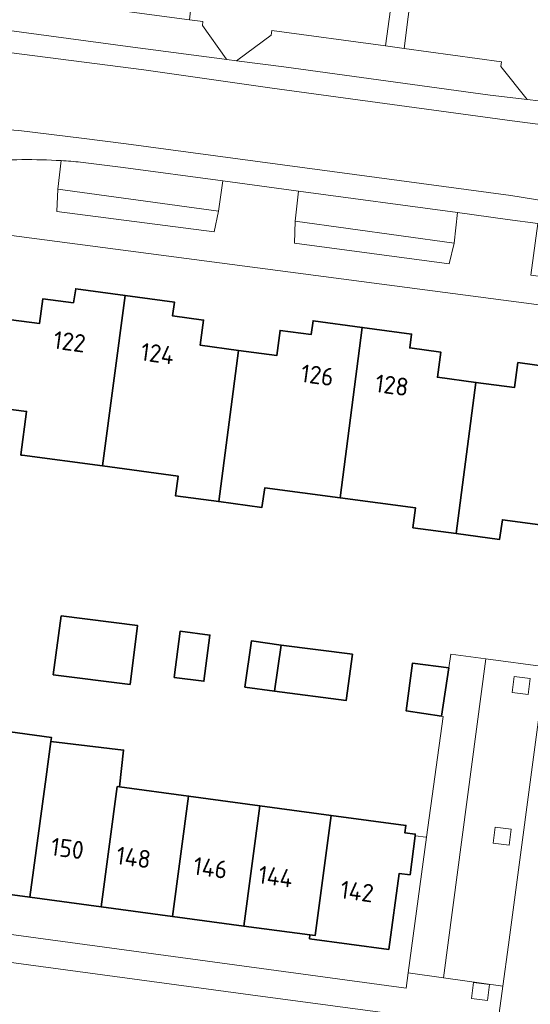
# Model space of a CAD drawing. Extents: x 150256 to 156914, y 461459 to 469481.
# Tile 583 of 656: x 154726 to 154764, y 467772 to 467846. Entities that reach past the tile are written whole.
import ezdxf
from ezdxf.enums import TextEntityAlignment as Align

# ---------------------------------------------------------------- set-up
doc = ezdxf.new("R2010")
doc.units = 0
doc.header["$LTSCALE"] = 0.75
for name, color, linetype, lineweight in [('B-RO-GR-GROENVOORZIENING-GV', 251, 'CONTINUOUS', 18), ('B-RO-IE-TERREINAFSCHEIDING_KUNSTMATIG_MUUR-G', 251, 'IE-TERREINAFSCHEIDING-KUNSTMATIG-DICHT', 18), ('B-RO-OG-BEBOUWING-GV', 6, 'CONTINUOUS', 35), ('B-RO-OG-BEBOUWING-T18', 1, 'CONTINUOUS', 18), ('B-RO-OG-TERREIN_CULTUURSCHEIDING-GV', 251, 'CONTINUOUS', 18), ('B-RO-VH-VERHARDING_ASFALT-GV', 251, 'CONTINUOUS', 18), ('B-RO-VH-VERHARDING_BETONSTRAATSTEEN-GV', 251, 'CONTINUOUS', 18), ('B-RO-VH-VERHARDING_TEGEL-GV', 251, 'CONTINUOUS', 18)]:
    doc.layers.add(name, color=color, linetype=linetype, lineweight=lineweight)
doc.styles.add('NLCS-ISO-M200-T18', font='NLCS-ISO.ttf', dxfattribs={"height": 360})
doc.linetypes.add('IE-TERREINAFSCHEIDING-KUNSTMATIG-DICHT', pattern='A,8,-1,[82,NLCS.SHX,S=0.75,R=90,X=0,Y=0],-1', length=10)

msp = doc.modelspace()

# ---------------------------------------------------------------- linework, layer by layer
at = {"layer": 'B-RO-GR-GROENVOORZIENING-GV'}
for points in [[(154762.866, 467795.924), (154764.057, 467795.773), (154764.207, 467796.965), (154763.017, 467797.113)], [(154762.866, 467795.924), (154764.057, 467795.773), (154764.207, 467796.965), (154763.017, 467797.113)], [(154761.429, 467784.61), (154762.62, 467784.459), (154762.769, 467785.651), (154761.579, 467785.799)], [(154761.429, 467784.61), (154762.62, 467784.459), (154762.769, 467785.651), (154761.579, 467785.799)], [(154759.806, 467772.937), (154760.997, 467772.785), (154761.146, 467773.977), (154759.956, 467774.126)], [(154759.806, 467772.937), (154760.997, 467772.785), (154761.146, 467773.977), (154759.956, 467774.126)]]:
    msp.add_lwpolyline(points, close=True, dxfattribs=at)
at = {"layer": 'B-RO-IE-TERREINAFSCHEIDING_KUNSTMATIG_MUUR-G'}
msp.add_lwpolyline([(154756.371, 467785.053), (154755.602, 467785.15)], dxfattribs=at)
msp.add_lwpolyline([(154756.371, 467785.053), (154755.602, 467785.15)], dxfattribs=at)
at = {"layer": 'B-RO-OG-BEBOUWING-GV'}
for points in [[(154733.788, 467825.735), (154730.083, 467826.235), (154729.918, 467825.192), (154727.618, 467825.481), (154727.354, 467823.616), (154724.465, 467823.997), (154723.636, 467817.367), (154726.394, 467817.022), (154725.958, 467813.756), (154726.003, 467813.75), (154726.055, 467813.743), (154732.1, 467812.933)], [(154733.788, 467825.735), (154730.083, 467826.235), (154729.918, 467825.192), (154727.618, 467825.481), (154727.354, 467823.616), (154724.465, 467823.997), (154723.636, 467817.367), (154726.394, 467817.022), (154725.958, 467813.756), (154726.003, 467813.75), (154726.055, 467813.743), (154732.1, 467812.933)], [(154740.819, 467810.251), (154742.304, 467821.609), (154739.43, 467821.997), (154739.684, 467823.88), (154737.356, 467824.194), (154737.496, 467825.235), (154733.788, 467825.735), (154732.1, 467812.933), (154737.767, 467812.174), (154737.568, 467810.687)], [(154740.819, 467810.251), (154742.304, 467821.609), (154739.43, 467821.997), (154739.684, 467823.88), (154737.356, 467824.194), (154737.496, 467825.235), (154733.788, 467825.735), (154732.1, 467812.933), (154737.767, 467812.174), (154737.568, 467810.687)], [(154749.943, 467810.534), (154751.599, 467823.332), (154747.902, 467823.831), (154747.762, 467822.79), (154745.433, 467823.104), (154745.179, 467821.221), (154742.304, 467821.609), (154740.819, 467810.251), (154744.07, 467809.815), (154744.289, 467811.291)], [(154749.943, 467810.534), (154751.599, 467823.332), (154747.902, 467823.831), (154747.762, 467822.79), (154745.433, 467823.104), (154745.179, 467821.221), (154742.304, 467821.609), (154740.819, 467810.251), (154744.07, 467809.815), (154744.289, 467811.291)], [(154758.653, 467807.852), (154760.133, 467819.204), (154757.24, 467819.594), (154757.494, 467821.477), (154755.165, 467821.791), (154755.305, 467822.832), (154751.599, 467823.332), (154749.943, 467810.534), (154755.597, 467809.776), (154755.397, 467808.289)], [(154758.653, 467807.852), (154760.133, 467819.204), (154757.24, 467819.594), (154757.494, 467821.477), (154755.165, 467821.791), (154755.305, 467822.832), (154751.599, 467823.332), (154749.943, 467810.534), (154755.597, 467809.776), (154755.397, 467808.289)], [(154760.133, 467819.204), (154758.653, 467807.852), (154761.911, 467807.414), (154762.128, 467808.89), (154767.779, 467808.142), (154769.461, 467820.923), (154765.751, 467821.423), (154765.611, 467820.382), (154763.282, 467820.696), (154763.028, 467818.813)], [(154760.133, 467819.204), (154758.653, 467807.852), (154761.911, 467807.414), (154762.128, 467808.89), (154767.779, 467808.142), (154769.461, 467820.923), (154765.751, 467821.423), (154765.611, 467820.382), (154763.282, 467820.696), (154763.028, 467818.813)], [(154728.988, 467801.671), (154728.396, 467797.254), (154734.173, 467796.521), (154734.736, 467800.938)], [(154728.988, 467801.671), (154728.396, 467797.254), (154734.173, 467796.521), (154734.736, 467800.938)], [(154737.476, 467797.047), (154739.708, 467796.758), (154740.157, 467800.229), (154737.925, 467800.518)], [(154737.476, 467797.047), (154739.708, 467796.758), (154740.157, 467800.229), (154737.925, 467800.518)], [(154745.019, 467796.009), (154745.508, 467799.475), (154743.272, 467799.791), (154742.783, 467796.325)], [(154745.019, 467796.009), (154745.508, 467799.475), (154743.272, 467799.791), (154742.783, 467796.325)], [(154745.508, 467799.475), (154745.019, 467796.009), (154750.401, 467795.317), (154750.859, 467798.788)], [(154745.508, 467799.475), (154745.019, 467796.009), (154750.401, 467795.317), (154750.859, 467798.788)], [(154757.558, 467794.144), (154758.089, 467797.767), (154755.378, 467798.129), (154754.898, 467794.534)], [(154757.558, 467794.144), (154758.089, 467797.767), (154755.378, 467798.129), (154754.898, 467794.534)], [(154726.646, 467780.547), (154727.86, 467789.575), (154728.22, 467792.248), (154728.26, 467792.548), (154721.322, 467793.481), (154720.882, 467790.211), (154721.432, 467790.137), (154722.187, 467790.035), (154721.023, 467781.306)], [(154726.646, 467780.547), (154727.86, 467789.575), (154728.22, 467792.248), (154728.26, 467792.548), (154721.322, 467793.481), (154720.882, 467790.211), (154721.432, 467790.137), (154722.187, 467790.035), (154721.023, 467781.306)], [(154732.003, 467779.823), (154733.207, 467788.854), (154733.373, 467788.832), (154733.681, 467791.592), (154728.22, 467792.248), (154727.86, 467789.575), (154726.646, 467780.547)], [(154732.003, 467779.823), (154733.207, 467788.854), (154733.373, 467788.832), (154733.681, 467791.592), (154728.22, 467792.248), (154727.86, 467789.575), (154726.646, 467780.547)], [(154733.373, 467788.832), (154733.207, 467788.854), (154732.003, 467779.823), (154737.354, 467779.1), (154738.559, 467788.132)], [(154733.373, 467788.832), (154733.207, 467788.854), (154732.003, 467779.823), (154737.354, 467779.1), (154738.559, 467788.132)], [(154743.911, 467787.41), (154738.559, 467788.132), (154737.354, 467779.1), (154742.706, 467778.378)], [(154743.911, 467787.41), (154738.559, 467788.132), (154737.354, 467779.1), (154742.706, 467778.378)], [(154743.911, 467787.41), (154742.706, 467778.378), (154747.672, 467777.707), (154748.057, 467777.655), (154749.262, 467786.689)], [(154743.911, 467787.41), (154742.706, 467778.378), (154747.672, 467777.707), (154748.057, 467777.655), (154749.262, 467786.689)], [(154749.262, 467786.689), (154748.057, 467777.655), (154747.672, 467777.707), (154747.646, 467777.417), (154753.592, 467776.623), (154754.367, 467782.316), (154755.196, 467782.224), (154755.567, 467785.154), (154755.583, 467785.278), (154754.799, 467785.375), (154754.872, 467785.932)], [(154749.262, 467786.689), (154748.057, 467777.655), (154747.672, 467777.707), (154747.646, 467777.417), (154753.592, 467776.623), (154754.367, 467782.316), (154755.196, 467782.224), (154755.567, 467785.154), (154755.583, 467785.278), (154754.799, 467785.375), (154754.872, 467785.932)]]:
    msp.add_lwpolyline(points, close=True, dxfattribs=at)
at = {"layer": 'B-RO-OG-TERREIN_CULTUURSCHEIDING-GV'}
for points in [[(154738.633, 467846.445), (154739.642, 467846.315), (154739.593, 467846.009), (154741.39, 467843.515), (154741.432, 467843.456), (154742.167, 467843.361), (154742.252, 467843.424), (154744.752, 467845.291), (154744.807, 467845.64), (154753.345, 467844.47), (154753.983, 467849.235), (154739.15, 467851.217)], [(154738.633, 467846.445), (154739.642, 467846.315), (154739.593, 467846.009), (154741.39, 467843.515), (154741.432, 467843.456), (154742.167, 467843.361), (154742.252, 467843.424), (154744.752, 467845.291), (154744.807, 467845.64), (154753.345, 467844.47), (154753.983, 467849.235), (154739.15, 467851.217)], [(154728.731, 467833.708), (154728.657, 467832.043), (154740.473, 467830.5), (154740.799, 467832.075)], [(154728.731, 467833.708), (154728.657, 467832.043), (154740.473, 467830.5), (154740.799, 467832.075)], [(154746.566, 467831.306), (154746.51, 467829.664), (154758.113, 467828.102), (154758.511, 467829.672)], [(154746.566, 467831.306), (154746.51, 467829.664), (154758.113, 467828.102), (154758.511, 467829.672)]]:
    msp.add_lwpolyline(points, close=True, dxfattribs=at)
msp.add_lwpolyline([(154768.401, 467845.381), (154768.689, 467847.271), (154755.347, 467849.053), (154754.74, 467844.291), (154762.047, 467843.28), (154762.012, 467842.92), (154763.986, 467840.448), (154764.868, 467840.345)], dxfattribs=at)
msp.add_lwpolyline([(154768.401, 467845.381), (154768.689, 467847.271), (154755.347, 467849.053), (154754.74, 467844.291), (154762.047, 467843.28), (154762.012, 467842.92), (154763.986, 467840.448), (154764.868, 467840.345)], dxfattribs=at)
at = {"layer": 'B-RO-VH-VERHARDING_ASFALT-GV'}
for points in [[(154774.892, 467839.575), (154764.868, 467840.345), (154763.986, 467840.448), (154761.192, 467840.774), (154745.705, 467842.901), (154742.167, 467843.361), (154741.432, 467843.456), (154734.379, 467844.373), (154707.96, 467847.962), (154707.652, 467848.004), (154706.732, 467848.021), (154705.813, 467848.003), (154704.832, 467847.947), (154703.853, 467847.854)], [(154774.892, 467839.575), (154764.868, 467840.345), (154763.986, 467840.448), (154761.192, 467840.774), (154745.705, 467842.901), (154742.167, 467843.361), (154741.432, 467843.456), (154734.379, 467844.373), (154707.96, 467847.962), (154707.652, 467848.004), (154706.732, 467848.021), (154705.813, 467848.003), (154704.832, 467847.947), (154703.853, 467847.854)], [(154795.185, 467832.628), (154796.584, 467832.46), (154797.066, 467835.801), (154781.036, 467836.447), (154774.216, 467837.36), (154762.861, 467838.844), (154744.834, 467841.311), (154735.203, 467842.671), (154719.772, 467844.644), (154712.981, 467845.635), (154708.712, 467845.879), (154707.205, 467845.879), (154705.704, 467845.884)], [(154795.185, 467832.628), (154796.584, 467832.46), (154797.066, 467835.801), (154781.036, 467836.447), (154774.216, 467837.36), (154762.861, 467838.844), (154744.834, 467841.311), (154735.203, 467842.671), (154719.772, 467844.644), (154712.981, 467845.635), (154708.712, 467845.879), (154707.205, 467845.879), (154705.704, 467845.884)], [(154708.712, 467845.879), (154712.981, 467845.635), (154719.772, 467844.644), (154735.203, 467842.671), (154744.834, 467841.311), (154762.861, 467838.844), (154774.216, 467837.36), (154781.036, 467836.447)], [(154708.712, 467845.879), (154712.981, 467845.635), (154719.772, 467844.644), (154735.203, 467842.671), (154744.834, 467841.311), (154762.861, 467838.844), (154774.216, 467837.36), (154781.036, 467836.447)], [(154720.85, 467838.44), (154720.874, 467838.438), (154725.809, 467838.119), (154730.523, 467837.546), (154733.879, 467837.128), (154762.754, 467833.231), (154773.412, 467831.506), (154782.021, 467830.101), (154782.083, 467830.091), (154783.395, 467829.934), (154795.919, 467827.263), (154796.283, 467830.413), (154794.911, 467830.667)], [(154720.85, 467838.44), (154720.874, 467838.438), (154725.809, 467838.119), (154730.523, 467837.546), (154733.879, 467837.128), (154762.754, 467833.231), (154773.412, 467831.506), (154782.021, 467830.101), (154782.083, 467830.091), (154783.395, 467829.934), (154795.919, 467827.263), (154796.283, 467830.413), (154794.911, 467830.667)], [(154782.021, 467830.101), (154773.412, 467831.506), (154762.754, 467833.231), (154733.879, 467837.128), (154730.523, 467837.546), (154725.809, 467838.119), (154720.874, 467838.438)], [(154782.021, 467830.101), (154773.412, 467831.506), (154762.754, 467833.231), (154733.879, 467837.128), (154730.523, 467837.546), (154725.809, 467838.119), (154720.874, 467838.438)], [(154730.444, 467835.748), (154733.637, 467835.346), (154741.136, 467834.333), (154746.816, 467833.566), (154758.75, 467831.954), (154762.512, 467831.446), (154764.784, 467831.126), (154770.026, 467830.389), (154770.753, 467830.266), (154771.477, 467830.123), (154772.197, 467829.96), (154772.913, 467829.778), (154794.64, 467823.485), (154795.07, 467823.365), (154795.487, 467825.285)], [(154730.444, 467835.748), (154733.637, 467835.346), (154741.136, 467834.333), (154746.816, 467833.566), (154758.75, 467831.954), (154762.512, 467831.446), (154764.784, 467831.126), (154770.026, 467830.389), (154770.753, 467830.266), (154771.477, 467830.123), (154772.197, 467829.96), (154772.913, 467829.778), (154794.64, 467823.485), (154795.07, 467823.365), (154795.487, 467825.285)]]:
    msp.add_lwpolyline(points, dxfattribs=at)
for points in [[(154722.866, 467835.789, -0.018822), (154726.052, 467835.935)], [(154722.866, 467835.789, -0.018822), (154726.052, 467835.935)], [(154726.052, 467835.935, -0.017681), (154728.994, 467835.861)], [(154726.052, 467835.935, -0.017681), (154728.994, 467835.861)], [(154728.994, 467835.861, -0.009018), (154730.444, 467835.748)], [(154728.994, 467835.861, -0.009018), (154730.444, 467835.748)]]:
    msp.add_lwpolyline(points, format="xyb", dxfattribs=at)
at = {"layer": 'B-RO-VH-VERHARDING_BETONSTRAATSTEEN-GV'}
for points in [[(154765.243, 467768.429), (154767.83, 467770.195), (154770.73, 467771.109), (154768.813, 467777.348), (154771.725, 467778.256), (154769.809, 467784.395), (154772.734, 467785.294), (154772.705, 467785.39), (154771.174, 467790.34), (154774.404, 467790.966), (154780.496, 467790.215), (154780.821, 467792.719), (154781.216, 467795.742), (154765.352, 467797.842), (154765.061, 467795.555), (154762.59, 467776.973), (154762.163, 467773.866), (154761.723, 467770.733)], [(154765.243, 467768.429), (154767.83, 467770.195), (154770.73, 467771.109), (154768.813, 467777.348), (154771.725, 467778.256), (154769.809, 467784.395), (154772.734, 467785.294), (154772.705, 467785.39), (154771.174, 467790.34), (154774.404, 467790.966), (154780.496, 467790.215), (154780.821, 467792.719), (154781.216, 467795.742), (154765.352, 467797.842), (154765.061, 467795.555), (154762.59, 467776.973), (154762.163, 467773.866), (154761.723, 467770.733)], [(154761.37, 467770.792), (154743.219, 467773.217), (154714.473, 467777.087), (154714.48, 467777.538), (154712.923, 467777.737), (154693.619, 467780.353), (154693.517, 467779.964), (154692.327, 467780.123), (154691.652, 467775.293), (154719.07, 467771.591), (154753.892, 467766.889), (154755.835, 467766.627), (154755.93, 467766.614)], [(154761.37, 467770.792), (154743.219, 467773.217), (154714.473, 467777.087), (154714.48, 467777.538), (154712.923, 467777.737), (154693.619, 467780.353), (154693.517, 467779.964), (154692.327, 467780.123), (154691.652, 467775.293), (154719.07, 467771.591), (154753.892, 467766.889), (154755.835, 467766.627), (154755.93, 467766.614)]]:
    msp.add_lwpolyline(points, dxfattribs=at)
at = {"layer": 'B-RO-VH-VERHARDING_TEGEL-GV'}
for points in [[(154737.311, 467846.617), (154718.732, 467849.123), (154717.404, 467849.304), (154710.555, 467850.229), (154710.481, 467849.899), (154707.96, 467847.962), (154734.379, 467844.373), (154741.432, 467843.456), (154741.39, 467843.515), (154739.593, 467846.009), (154739.642, 467846.315), (154738.633, 467846.445)], [(154737.311, 467846.617), (154718.732, 467849.123), (154717.404, 467849.304), (154710.555, 467850.229), (154710.481, 467849.899), (154707.96, 467847.962), (154734.379, 467844.373), (154741.432, 467843.456), (154741.39, 467843.515), (154739.593, 467846.009), (154739.642, 467846.315), (154738.633, 467846.445)], [(154753.983, 467849.235), (154753.345, 467844.47), (154754.74, 467844.291), (154755.347, 467849.053)], [(154753.983, 467849.235), (154753.345, 467844.47), (154754.74, 467844.291), (154755.347, 467849.053)], [(154754.74, 467844.291), (154753.345, 467844.47), (154744.807, 467845.64), (154744.752, 467845.291), (154742.252, 467843.424), (154742.167, 467843.361), (154745.705, 467842.901), (154761.192, 467840.774), (154763.986, 467840.448), (154762.012, 467842.92), (154762.047, 467843.28)], [(154754.74, 467844.291), (154753.345, 467844.47), (154744.807, 467845.64), (154744.752, 467845.291), (154742.252, 467843.424), (154742.167, 467843.361), (154745.705, 467842.901), (154761.192, 467840.774), (154763.986, 467840.448), (154762.012, 467842.92), (154762.047, 467843.28)], [(154746.816, 467833.566), (154746.566, 467831.306), (154758.511, 467829.672), (154758.75, 467831.954)], [(154746.816, 467833.566), (154746.566, 467831.306), (154758.511, 467829.672), (154758.75, 467831.954)], [(154755.048, 467774.857), (154757.696, 467774.489), (154760.869, 467798.435), (154758.239, 467798.786), (154758.089, 467797.767), (154757.558, 467794.144), (154757.61, 467794.135), (154757.662, 467794.123), (154756.43, 467785.046)], [(154755.048, 467774.857), (154757.696, 467774.489), (154760.869, 467798.435), (154758.239, 467798.786), (154758.089, 467797.767), (154757.558, 467794.144), (154757.61, 467794.135), (154757.662, 467794.123), (154756.43, 467785.046)], [(154765.352, 467797.842), (154760.869, 467798.435), (154757.696, 467774.489), (154762.163, 467773.866), (154762.59, 467776.973), (154765.061, 467795.555)], [(154765.352, 467797.842), (154760.869, 467798.435), (154757.696, 467774.489), (154762.163, 467773.866), (154762.59, 467776.973), (154765.061, 467795.555)], [(154762.866, 467795.924), (154763.017, 467797.113), (154764.207, 467796.965), (154764.057, 467795.773)], [(154762.866, 467795.924), (154763.017, 467797.113), (154764.207, 467796.965), (154764.057, 467795.773)], [(154761.429, 467784.61), (154761.579, 467785.799), (154762.769, 467785.651), (154762.62, 467784.459)], [(154761.429, 467784.61), (154761.579, 467785.799), (154762.769, 467785.651), (154762.62, 467784.459)], [(154759.806, 467772.937), (154759.956, 467774.126), (154761.146, 467773.977), (154760.997, 467772.785)], [(154759.806, 467772.937), (154759.956, 467774.126), (154761.146, 467773.977), (154760.997, 467772.785)]]:
    msp.add_lwpolyline(points, close=True, dxfattribs=at)
for points in [[(154722.866, 467835.789), (154722.645, 467832.687), (154722.393, 467830.62), (154793.803, 467821.221), (154794.058, 467823.223), (154764.268, 467827.246), (154764.784, 467831.126), (154762.512, 467831.446), (154758.75, 467831.954), (154758.511, 467829.672)], [(154722.866, 467835.789), (154722.645, 467832.687), (154722.393, 467830.62), (154793.803, 467821.221), (154794.058, 467823.223), (154764.268, 467827.246), (154764.784, 467831.126), (154762.512, 467831.446), (154758.75, 467831.954), (154758.511, 467829.672)], [(154758.511, 467829.672), (154758.113, 467828.102), (154746.51, 467829.664), (154746.566, 467831.306), (154746.816, 467833.566), (154741.136, 467834.333), (154740.799, 467832.075), (154740.473, 467830.5), (154728.657, 467832.043), (154728.731, 467833.708), (154728.994, 467835.861)], [(154758.511, 467829.672), (154758.113, 467828.102), (154746.51, 467829.664), (154746.566, 467831.306), (154746.816, 467833.566), (154741.136, 467834.333), (154740.799, 467832.075), (154740.473, 467830.5), (154728.657, 467832.043), (154728.731, 467833.708), (154728.994, 467835.861)], [(154728.994, 467835.861), (154728.731, 467833.708)], [(154728.994, 467835.861), (154728.731, 467833.708)], [(154728.731, 467833.708), (154740.799, 467832.075), (154741.136, 467834.333), (154733.637, 467835.346), (154730.444, 467835.748)], [(154728.731, 467833.708), (154740.799, 467832.075), (154741.136, 467834.333), (154733.637, 467835.346), (154730.444, 467835.748)], [(154761.723, 467770.733), (154762.163, 467773.866), (154757.696, 467774.489), (154755.048, 467774.857), (154754.892, 467773.711), (154719.891, 467778.461), (154719.292, 467778.542), (154719.967, 467783.591), (154719.362, 467783.671), (154692.557, 467787.282), (154692.265, 467785.159), (154694.2, 467784.853), (154694.201, 467784.859), (154715.07, 467782.014), (154714.48, 467777.538), (154714.473, 467777.087), (154743.219, 467773.217), (154761.37, 467770.792)], [(154761.723, 467770.733), (154762.163, 467773.866), (154757.696, 467774.489), (154755.048, 467774.857), (154754.892, 467773.711), (154719.891, 467778.461), (154719.292, 467778.542), (154719.967, 467783.591), (154719.362, 467783.671), (154692.557, 467787.282), (154692.265, 467785.159), (154694.2, 467784.853), (154694.201, 467784.859), (154715.07, 467782.014), (154714.48, 467777.538), (154714.473, 467777.087), (154743.219, 467773.217), (154761.37, 467770.792)]]:
    msp.add_lwpolyline(points, dxfattribs=at)
for points in [[(154726.052, 467835.935, 0.018822), (154722.866, 467835.789)], [(154726.052, 467835.935, 0.018822), (154722.866, 467835.789)], [(154728.994, 467835.861, 0.017681), (154726.052, 467835.935)], [(154728.994, 467835.861, 0.017681), (154726.052, 467835.935)], [(154730.444, 467835.748, 0.009018), (154728.994, 467835.861)], [(154730.444, 467835.748, 0.009018), (154728.994, 467835.861)]]:
    msp.add_lwpolyline(points, format="xyb", dxfattribs=at)

# ---------------------------------------------------------------- texts
at = {"layer": 'B-RO-OG-BEBOUWING-T18', "style": 'NLCS-ISO-M200-T18'}
for s, rotation, p in [('122', 352.3, (154729.623, 467822.261)), ('122', 352.3, (154729.623, 467822.261)), ('124', 352.3, (154736.228, 467821.37)), ('124', 352.3, (154736.228, 467821.37)), ('126', 352.3, (154748.231, 467819.75)), ('126', 352.3, (154748.231, 467819.75)), ('128', 352.3, (154753.831, 467818.995)), ('128', 352.3, (154753.831, 467818.995)), ('150', 352.3, (154729.463, 467784.203)), ('150', 352.3, (154729.463, 467784.203)), ('148', 352.3, (154734.432, 467783.531)), ('148', 352.3, (154734.432, 467783.531)), ('146', 352.3, (154740.2, 467782.752)), ('146', 352.3, (154740.2, 467782.752)), ('144', 352.3, (154745.096, 467782.091)), ('144', 352.3, (154745.096, 467782.091)), ('142', 352.4, (154751.207, 467780.977)), ('142', 352.4, (154751.207, 467780.977))]:
    msp.add_text(s, height=1.35, rotation=rotation, dxfattribs=at).set_placement(p, align=Align.MIDDLE)

doc.saveas('drawing.dxf')
